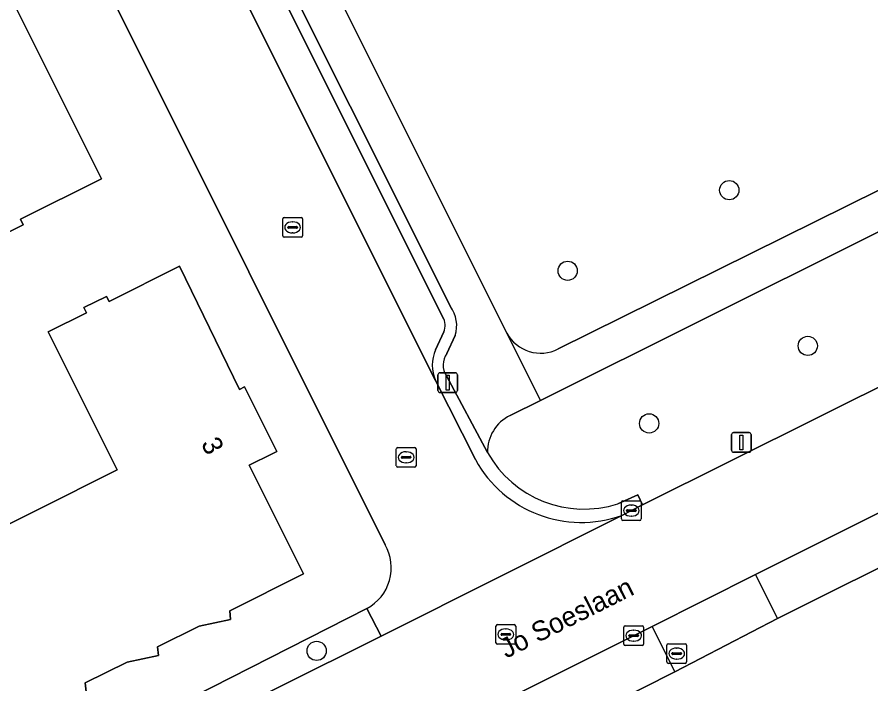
# Model space of a CAD drawing. Extents: x 157320 to 158835, y 386650 to 388491.
# Drawn here: x 158313.71 to 158357.09, y 387103.97 to 387137.86 of the extents above; entities that cross this region are included whole.
import ezdxf

# ---------------------------------------------------------------- set-up
doc = ezdxf.new("R2010")
doc.units = 0
for name, color, linetype in [('IMGEO_Berm_groen', 7, 'Continuous'), ('IMGEO_Boom', 7, 'Continuous'), ('IMGEO_Brandkraan', 7, 'Continuous'), ('IMGEO_Erf', 7, 'Continuous'), ('IMGEO_Groenvoorziening', 7, 'Continuous'), ('IMGEO_Kolk', 7, 'Continuous'), ('IMGEO_Lichtmast', 7, 'Continuous'), ('IMGEO_Openbare_ruimte_label', 7, 'Continuous'), ('IMGEO_Pand', 7, 'Continuous'), ('IMGEO_Pand_nummerreeks', 7, 'Continuous'), ('IMGEO_Parkeervlak_open', 7, 'Continuous'), ('IMGEO_Rijbaan_lokaal_gesloten', 7, 'Continuous'), ('IMGEO_Rijbaan_lokaal_open', 7, 'Continuous'), ('IMGEO_Rioolput', 7, 'Continuous'), ('IMGEO_Voetpad_halfverhard', 7, 'Continuous'), ('IMGEO_Voetpad_open', 7, 'Continuous')]:
    doc.layers.add(name, color=color, linetype=linetype)

msp = doc.modelspace()

# ---------------------------------------------------------------- linework, layer by layer
at = {"layer": 'IMGEO_Berm_groen'}
for points in [[(158360.121, 387111.169), (158359.018, 387113.428), (158351.235, 387109.524), (158352.352, 387107.298)], [(158332.204, 387106.402), (158331.485, 387107.804), (158315.735, 387099.786), (158316.382, 387098.491)], [(158347.139, 387104.584), (158345.977, 387106.887), (158329.297, 387098.53), (158330.507, 387096.172)]]:
    msp.add_lwpolyline(points, close=True, dxfattribs=at)
at = {"layer": 'IMGEO_Boom'}
for centre in [(158349.897, 387129.062), (158341.685, 387124.966), (158353.885, 387121.149), (158345.825, 387117.208), (158328.932, 387105.646)]:
    msp.add_circle(centre, 0.489, dxfattribs=at)
at = {"layer": 'IMGEO_Brandkraan'}
for p, q in [((158346.726, 387105.083), (158346.726, 387105.935)), ((158346.801, 387106.009), (158347.653, 387106.009)), ((158347.214, 387105.789), (158347.239, 387105.789)), ((158347.727, 387105.935), (158347.727, 387105.083)), ((158346.985, 387105.503), (158346.985, 387105.515)), ((158347.423, 387105.466), (158347.025, 387105.466)), ((158347.028, 387105.552), (158347.426, 387105.552)), ((158347.469, 387105.515), (158347.469, 387105.503)), ((158347.653, 387105.009), (158346.801, 387105.009)), ((158347.237, 387105.229), (158347.212, 387105.229))]:
    msp.add_line(p, q, dxfattribs=at)
for points in [[(158346.726, 387105.083), (158346.726, 387105.935)], [(158346.801, 387106.009), (158347.653, 387106.009)], [(158347.727, 387105.935), (158347.727, 387105.083)], [(158347.653, 387105.009), (158346.801, 387105.009)]]:
    msp.add_lwpolyline(points, dxfattribs=at)
for centre, radius, start, end in [((158346.803, 387105.933), 0.0765, 91.552, 178.448), ((158346.803, 387105.933), 0.0765, 91.552, 178.448), ((158347.651, 387105.933), 0.0765, 1.552, 88.448), ((158347.651, 387105.933), 0.0765, 1.552, 88.448), ((158347.025, 387105.512), 0.0403, 85.8775, 175.7526), ((158347.022, 387105.502), 0.0366, 178.938, 274.7102), ((158347.426, 387105.509), 0.043, 264.8664, 352.4533), ((158347.43, 387105.514), 0.0386, 1.7309, 96.639), ((158346.803, 387105.085), 0.0765, 181.552, 268.448), ((158346.803, 387105.085), 0.0765, 181.552, 268.448), ((158347.651, 387105.085), 0.0765, 271.552, 358.448), ((158347.651, 387105.085), 0.0765, 271.552, 358.448)]:
    msp.add_arc(centre, radius, start, end, dxfattribs=at)
for centre, major_axis, ratio, start_param, end_param in [((158347.213, 387105.509), (-0.387, 0.002), 0.722429, 4.712389, 7.853982), ((158347.238, 387105.509), (-0.39, 0.002), 0.717154, 1.570796, 4.712389)]:
    msp.add_ellipse(centre, major_axis=major_axis, ratio=ratio, start_param=start_param, end_param=end_param, dxfattribs=at)
at = {"layer": 'IMGEO_Erf'}
for points in [[(158332.408, 387111.04), (158304.668, 387166.595)], [(158257.641, 387137.423), (158263.838, 387125.057), (158265.379, 387121.983), (158267.908, 387116.936), (158269.167, 387114.426), (158274.193, 387104.401), (158275.611, 387101.525), (158275.999, 387100.737), (158278.934, 387094.782), (158282.913, 387086.858), (158286.88, 387085.53), (158297.658, 387090.733), (158300.107, 387091.989), (158309.055, 387096.391), (158310.322, 387097.031), (158315.735, 387099.786), (158331.485, 387107.804)], [(158310.584, 387110.74), (158318.804, 387114.851), (158315.3, 387121.856), (158317.235, 387122.826), (158317.103, 387123.092), (158318.259, 387123.665), (158318.388, 387123.405), (158321.963, 387125.197), (158325.012, 387118.939), (158325.266, 387119.06), (158326.917, 387115.78), (158326.667, 387115.657), (158325.5, 387115.084), (158328.27, 387109.566), (158324.517, 387107.682), (158324.563, 387107.245), (158322.956, 387106.909), (158320.85, 387105.85), (158320.893, 387105.411), (158319.302, 387105.077), (158317.175, 387104.017), (158317.22, 387103.57)], [(158360.121, 387111.169), (158352.352, 387107.298), (158347.139, 387104.584), (158330.507, 387096.172), (158325.853, 387093.884), (158324.609, 387093.273), (158322.868, 387092.416), (158311.156, 387086.394)]]:
    msp.add_lwpolyline(points, dxfattribs=at)
msp.add_lwpolyline([(158306.924, 387144.004), (158311.394, 387146.242), (158313.534, 387141.936), (158312.19, 387141.249), (158317.997, 387129.638), (158313.881, 387127.586), (158314.02, 387127.309), (158312.903, 387126.748), (158312.763, 387127.028), (158310.292, 387125.796), (158306.057, 387134.111), (158297.296, 387129.649), (158293.479, 387137.273)], close=True, dxfattribs=at)
msp.add_arc((158330.386, 387109.867), 2.337, 298.0398, 30.1208, dxfattribs=at)
at = {"layer": 'IMGEO_Groenvoorziening'}
for points in [[(158323.082, 387152.852), (158338.591, 387121.801)], [(158341.211, 387120.994), (158372.239, 387136.366), (158372.986, 387137.096), (158377.983, 387145.647)], [(158373.466, 387134.925), (158340.299, 387118.378), (158338.764, 387117.612)], [(158344.237, 387113.122), (158345.258, 387113.573), (158345.491, 387113.071), (158372.312, 387126.443)]]:
    msp.add_lwpolyline(points, dxfattribs=at)
for centre, radius, start, end in [((158340.316, 387122.746), 1.967, 208.707, 297.0538), ((158339.661, 387115.771), 2.048, 115.9843, 181.3775), ((158342.516, 387118.474), 5.622, 209.3116, 287.8213)]:
    msp.add_arc(centre, radius, start, end, dxfattribs=at)
at = {"layer": 'IMGEO_Kolk'}
for p, q in [((158327.211, 387126.746), (158327.211, 387127.598)), ((158327.286, 387127.672), (158328.138, 387127.672)), ((158327.699, 387127.452), (158327.724, 387127.452)), ((158328.212, 387127.598), (158328.212, 387126.746)), ((158327.47, 387127.166), (158327.47, 387127.178)), ((158327.908, 387127.129), (158327.51, 387127.129)), ((158327.513, 387127.215), (158327.911, 387127.215)), ((158327.954, 387127.178), (158327.954, 387127.166)), ((158328.138, 387126.672), (158327.286, 387126.672)), ((158327.722, 387126.892), (158327.697, 387126.892)), ((158332.981, 387115.059), (158332.981, 387115.911)), ((158333.056, 387115.985), (158333.908, 387115.985)), ((158333.469, 387115.765), (158333.494, 387115.765)), ((158333.982, 387115.911), (158333.982, 387115.059)), ((158333.24, 387115.479), (158333.24, 387115.491)), ((158333.678, 387115.442), (158333.28, 387115.442)), ((158333.283, 387115.528), (158333.681, 387115.528)), ((158333.724, 387115.491), (158333.724, 387115.479)), ((158333.908, 387114.985), (158333.056, 387114.985)), ((158333.492, 387115.205), (158333.467, 387115.205)), ((158344.419, 387112.35), (158344.419, 387113.202)), ((158344.494, 387113.276), (158345.346, 387113.276)), ((158345.42, 387113.202), (158345.42, 387112.35)), ((158344.678, 387112.77), (158344.678, 387112.782)), ((158345.116, 387112.733), (158344.718, 387112.733)), ((158344.721, 387112.819), (158345.119, 387112.819)), ((158344.907, 387113.056), (158344.932, 387113.056)), ((158345.162, 387112.782), (158345.162, 387112.77)), ((158345.346, 387112.276), (158344.494, 387112.276)), ((158344.93, 387112.496), (158344.905, 387112.496)), ((158344.54, 387105.994), (158344.54, 387106.846)), ((158344.615, 387106.92), (158345.467, 387106.92)), ((158345.028, 387106.7), (158345.053, 387106.7)), ((158345.541, 387106.846), (158345.541, 387105.994)), ((158344.799, 387106.414), (158344.799, 387106.426)), ((158345.237, 387106.377), (158344.839, 387106.377)), ((158344.842, 387106.463), (158345.24, 387106.463)), ((158345.051, 387106.14), (158345.026, 387106.14)), ((158345.283, 387106.426), (158345.283, 387106.414)), ((158345.467, 387105.92), (158344.615, 387105.92))]:
    msp.add_line(p, q, dxfattribs=at)
for points in [[(158327.211, 387126.746), (158327.211, 387127.598)], [(158327.286, 387127.672), (158328.138, 387127.672)], [(158328.212, 387127.598), (158328.212, 387126.746)], [(158328.138, 387126.672), (158327.286, 387126.672)], [(158332.981, 387115.059), (158332.981, 387115.911)], [(158333.056, 387115.985), (158333.908, 387115.985)], [(158333.982, 387115.911), (158333.982, 387115.059)], [(158333.908, 387114.985), (158333.056, 387114.985)], [(158344.419, 387112.35), (158344.419, 387113.202)], [(158344.494, 387113.276), (158345.346, 387113.276)], [(158345.42, 387113.202), (158345.42, 387112.35)], [(158345.346, 387112.276), (158344.494, 387112.276)], [(158344.54, 387105.994), (158344.54, 387106.846)], [(158344.615, 387106.92), (158345.467, 387106.92)], [(158345.541, 387106.846), (158345.541, 387105.994)], [(158345.467, 387105.92), (158344.615, 387105.92)]]:
    msp.add_lwpolyline(points, dxfattribs=at)
for centre, radius, start, end in [((158327.288, 387127.596), 0.0765, 91.552, 178.448), ((158327.288, 387127.596), 0.0765, 91.552, 178.448), ((158328.136, 387127.596), 0.0765, 1.552, 88.448), ((158328.136, 387127.596), 0.0765, 1.552, 88.448), ((158327.51, 387127.175), 0.0403, 85.8775, 175.7526), ((158327.507, 387127.165), 0.0366, 178.938, 274.7102), ((158327.911, 387127.172), 0.043, 264.8664, 352.4533), ((158327.915, 387127.177), 0.0386, 1.7309, 96.639), ((158327.288, 387126.748), 0.0765, 181.552, 268.448), ((158327.288, 387126.748), 0.0765, 181.552, 268.448), ((158328.136, 387126.748), 0.0765, 271.552, 358.448), ((158328.136, 387126.748), 0.0765, 271.552, 358.448), ((158333.058, 387115.909), 0.0765, 91.552, 178.448), ((158333.058, 387115.909), 0.0765, 91.552, 178.448), ((158333.906, 387115.909), 0.0765, 1.552, 88.448), ((158333.906, 387115.909), 0.0765, 1.552, 88.448), ((158333.28, 387115.488), 0.0403, 85.8775, 175.7526), ((158333.277, 387115.478), 0.0366, 178.938, 274.7102), ((158333.681, 387115.485), 0.043, 264.8664, 352.4533), ((158333.685, 387115.49), 0.0386, 1.7309, 96.639), ((158333.058, 387115.061), 0.0765, 181.552, 268.448), ((158333.058, 387115.061), 0.0765, 181.552, 268.448), ((158333.906, 387115.061), 0.0765, 271.552, 358.448), ((158333.906, 387115.061), 0.0765, 271.552, 358.448), ((158344.496, 387113.2), 0.0765, 91.552, 178.448), ((158344.496, 387113.2), 0.0765, 91.552, 178.448), ((158345.344, 387113.2), 0.0765, 1.552, 88.448), ((158345.344, 387113.2), 0.0765, 1.552, 88.448), ((158344.718, 387112.779), 0.0403, 85.8775, 175.7526), ((158344.715, 387112.769), 0.0366, 178.938, 274.7102), ((158345.119, 387112.776), 0.043, 264.8664, 352.4533), ((158345.123, 387112.781), 0.0386, 1.7309, 96.639), ((158344.496, 387112.352), 0.0765, 181.552, 268.448), ((158344.496, 387112.352), 0.0765, 181.552, 268.448), ((158345.344, 387112.352), 0.0765, 271.552, 358.448), ((158345.344, 387112.352), 0.0765, 271.552, 358.448), ((158344.617, 387106.844), 0.0765, 91.552, 178.448), ((158344.617, 387106.844), 0.0765, 91.552, 178.448), ((158345.465, 387106.844), 0.0765, 1.552, 88.448), ((158345.465, 387106.844), 0.0765, 1.552, 88.448), ((158344.839, 387106.423), 0.0403, 85.8775, 175.7526), ((158344.836, 387106.413), 0.0366, 178.938, 274.7102), ((158345.24, 387106.42), 0.043, 264.8664, 352.4533), ((158345.244, 387106.425), 0.0386, 1.7309, 96.639), ((158344.617, 387105.996), 0.0765, 181.552, 268.448), ((158344.617, 387105.996), 0.0765, 181.552, 268.448), ((158345.465, 387105.996), 0.0765, 271.552, 358.448), ((158345.465, 387105.996), 0.0765, 271.552, 358.448)]:
    msp.add_arc(centre, radius, start, end, dxfattribs=at)
for centre, major_axis, ratio, start_param, end_param in [((158327.698, 387127.172), (-0.387, 0.002), 0.722429, 4.712389, 7.853982), ((158327.723, 387127.172), (-0.39, 0.002), 0.717154, 1.570796, 4.712389), ((158333.468, 387115.485), (-0.387, 0.002), 0.722429, 4.712389, 7.853982), ((158333.493, 387115.485), (-0.39, 0.002), 0.717154, 1.570796, 4.712389), ((158344.906, 387112.776), (-0.387, 0.002), 0.722429, 4.712389, 7.853982), ((158344.931, 387112.776), (-0.39, 0.002), 0.717154, 1.570796, 4.712389), ((158345.027, 387106.42), (-0.387, 0.002), 0.722429, 4.712389, 7.853982), ((158345.052, 387106.42), (-0.39, 0.002), 0.717154, 1.570796, 4.712389)]:
    msp.add_ellipse(centre, major_axis=major_axis, ratio=ratio, start_param=start_param, end_param=end_param, dxfattribs=at)
at = {"layer": 'IMGEO_Lichtmast'}
for p, q in [((158335.097, 387118.879), (158335.097, 387119.679)), ((158335.097, 387119.679), (158335.097, 387118.879)), ((158335.197, 387119.779), (158335.987, 387119.779)), ((158335.987, 387119.779), (158335.197, 387119.779)), ((158336.087, 387119.679), (158336.087, 387118.879)), ((158336.087, 387118.879), (158336.087, 387119.679)), ((158335.987, 387118.779), (158335.197, 387118.779)), ((158335.197, 387118.779), (158335.987, 387118.779)), ((158350.018, 387115.84), (158350.018, 387116.64)), ((158350.018, 387116.64), (158350.018, 387115.84)), ((158350.118, 387116.74), (158350.908, 387116.74)), ((158350.908, 387116.74), (158350.118, 387116.74)), ((158351.008, 387116.64), (158351.008, 387115.84)), ((158351.008, 387115.84), (158351.008, 387116.64)), ((158350.908, 387115.74), (158350.118, 387115.74)), ((158350.118, 387115.74), (158350.908, 387115.74))]:
    msp.add_line(p, q, dxfattribs=at)
for points in [[(158335.517, 387119.654), (158335.667, 387119.654), (158335.667, 387118.904), (158335.517, 387118.904), (158335.517, 387119.654)], [(158350.438, 387116.615), (158350.588, 387116.615), (158350.588, 387115.865), (158350.438, 387115.865), (158350.438, 387116.615)]]:
    msp.add_lwpolyline(points, dxfattribs=at)
for centre, start, end in [((158335.197, 387119.679), 90, 180), ((158335.197, 387119.679), 90, 180), ((158335.987, 387119.679), 0, 90), ((158335.987, 387119.679), 360, 90), ((158335.197, 387118.879), 180, 270), ((158335.197, 387118.879), 180, 270), ((158335.987, 387118.879), 270, 0), ((158335.987, 387118.879), 270, 0), ((158350.118, 387116.64), 90, 180), ((158350.118, 387116.64), 90, 180), ((158350.908, 387116.64), 0, 90), ((158350.908, 387116.64), 360, 90), ((158350.118, 387115.84), 180, 270), ((158350.118, 387115.84), 180, 270), ((158350.908, 387115.84), 270, 0), ((158350.908, 387115.84), 270, 0)]:
    msp.add_arc(centre, 0.1, start, end, dxfattribs=at)
at = {"layer": 'IMGEO_Pand'}
msp.add_lwpolyline([(158312.903, 387126.748), (158314.02, 387127.309), (158313.881, 387127.586), (158317.997, 387129.638), (158312.19, 387141.249), (158313.534, 387141.936), (158311.394, 387146.242), (158306.924, 387144.004), (158293.479, 387137.273), (158297.296, 387129.649), (158306.057, 387134.111), (158310.292, 387125.796), (158312.763, 387127.028)], close=True, dxfattribs=at)
msp.add_lwpolyline([(158317.22, 387103.57), (158317.175, 387104.017), (158319.302, 387105.077), (158320.893, 387105.411), (158320.85, 387105.85), (158322.956, 387106.909), (158324.563, 387107.245), (158324.517, 387107.682), (158328.27, 387109.566), (158325.5, 387115.084), (158326.667, 387115.657), (158326.917, 387115.78), (158325.266, 387119.06), (158325.012, 387118.939), (158321.963, 387125.197), (158318.388, 387123.405), (158318.259, 387123.665), (158317.103, 387123.092), (158317.235, 387122.826), (158315.3, 387121.856), (158318.804, 387114.851), (158310.584, 387110.74)], dxfattribs=at)
at = {"layer": 'IMGEO_Parkeervlak_open'}
for points in [[(158311.435, 387166.432), (158334.97, 387119.389)], [(158335.345, 387122.609), (158314.244, 387164.811)], [(158334.969, 387120.942), (158335.387, 387121.86)]]:
    msp.add_lwpolyline(points, dxfattribs=at)
for centre, radius, start, end in [((158334.675, 387122.196), 0.787, 334.7386, 31.6804), ((158336.708, 387120.167), 1.904, 155.9733, 204.1004)]:
    msp.add_arc(centre, radius, start, end, dxfattribs=at)
at = {"layer": 'IMGEO_Rijbaan_lokaal_gesloten'}
for points in [[(158372.312, 387126.443), (158345.491, 387113.071), (158344.442, 387112.531), (158332.204, 387106.402), (158316.382, 387098.491), (158310.917, 387095.758), (158309.733, 387095.154), (158300.761, 387090.674), (158298.322, 387089.429), (158288.028, 387084.3)], [(158290.427, 387079.048), (158304.985, 387086.394), (158309.888, 387088.843), (158321.702, 387094.744), (158323.438, 387095.612), (158324.678, 387096.231), (158329.297, 387098.53), (158345.977, 387106.887), (158351.235, 387109.524), (158359.018, 387113.428)]]:
    msp.add_lwpolyline(points, dxfattribs=at)
at = {"layer": 'IMGEO_Rijbaan_lokaal_open'}
for points in [[(158337, 387115.366), (158334.97, 387119.389), (158311.435, 387166.432), (158310.538, 387168.23)], [(158304.668, 387166.595), (158332.408, 387111.04)], [(158331.485, 387107.804), (158332.204, 387106.402), (158344.442, 387112.531)]]:
    msp.add_lwpolyline(points, dxfattribs=at)
for centre, radius, start, end in [((158342.383, 387118.311), 6.136, 208.6839, 289.6078), ((158330.386, 387109.867), 2.337, 298.0398, 30.1208)]:
    msp.add_arc(centre, radius, start, end, dxfattribs=at)
at = {"layer": 'IMGEO_Rioolput'}
for p, q in [((158338.043, 387106.057), (158338.043, 387106.909)), ((158338.118, 387106.983), (158338.97, 387106.983)), ((158338.531, 387106.763), (158338.556, 387106.763)), ((158339.044, 387106.909), (158339.044, 387106.057)), ((158338.302, 387106.477), (158338.302, 387106.489)), ((158338.74, 387106.44), (158338.342, 387106.44)), ((158338.345, 387106.526), (158338.743, 387106.526)), ((158338.554, 387106.203), (158338.529, 387106.203)), ((158338.786, 387106.489), (158338.786, 387106.477)), ((158338.97, 387105.983), (158338.118, 387105.983))]:
    msp.add_line(p, q, dxfattribs=at)
for points in [[(158338.043, 387106.057), (158338.043, 387106.909)], [(158338.118, 387106.983), (158338.97, 387106.983)], [(158339.044, 387106.909), (158339.044, 387106.057)], [(158338.97, 387105.983), (158338.118, 387105.983)]]:
    msp.add_lwpolyline(points, dxfattribs=at)
for centre, radius, start, end in [((158338.12, 387106.907), 0.0765, 91.552, 178.448), ((158338.12, 387106.907), 0.0765, 91.552, 178.448), ((158338.968, 387106.907), 0.0765, 1.552, 88.448), ((158338.968, 387106.907), 0.0765, 1.552, 88.448), ((158338.342, 387106.486), 0.0403, 85.8775, 175.7526), ((158338.339, 387106.476), 0.0366, 178.938, 274.7102), ((158338.743, 387106.483), 0.043, 264.8664, 352.4533), ((158338.747, 387106.488), 0.0386, 1.7309, 96.639), ((158338.12, 387106.059), 0.0765, 181.552, 268.448), ((158338.12, 387106.059), 0.0765, 181.552, 268.448), ((158338.968, 387106.059), 0.0765, 271.552, 358.448), ((158338.968, 387106.059), 0.0765, 271.552, 358.448)]:
    msp.add_arc(centre, radius, start, end, dxfattribs=at)
for centre, major_axis, ratio, start_param, end_param in [((158338.53, 387106.483), (-0.387, 0.002), 0.722429, 4.712389, 7.853982), ((158338.555, 387106.483), (-0.39, 0.002), 0.717154, 1.570796, 4.712389)]:
    msp.add_ellipse(centre, major_axis=major_axis, ratio=ratio, start_param=start_param, end_param=end_param, dxfattribs=at)
at = {"layer": 'IMGEO_Voetpad_halfverhard'}
for points in [[(158336.11, 387180.316), (158333.411, 387175.768), (158332.557, 387174.369), (158324.216, 387160.17), (158322.919, 387157.963), (158320.444, 387153.717), (158335.737, 387123.143)], [(158338.591, 387121.801), (158323.082, 387152.852)], [(158377.983, 387145.647), (158372.986, 387137.096), (158372.239, 387136.366), (158341.211, 387120.994)], [(158338.591, 387121.801), (158340.299, 387118.378), (158373.466, 387134.925)], [(158338.764, 387117.612), (158340.299, 387118.378), (158338.591, 387121.801)], [(158335.969, 387121.682), (158335.543, 387120.765)], [(158335.523, 387119.622), (158337.614, 387115.722)]]:
    msp.add_lwpolyline(points, dxfattribs=at)
for centre, radius, start, end in [((158334.415, 387122.184), 1.633, 342.0856, 35.9603), ((158340.316, 387122.746), 1.967, 208.707, 297.0538), ((158336.396, 387120.178), 1.036, 145.4963, 212.4988), ((158339.661, 387115.771), 2.048, 115.9843, 181.3775)]:
    msp.add_arc(centre, radius, start, end, dxfattribs=at)
at = {"layer": 'IMGEO_Voetpad_open'}
for points in [[(158314.244, 387164.811), (158335.345, 387122.609)], [(158335.737, 387123.143), (158320.444, 387153.717)], [(158335.387, 387121.86), (158334.969, 387120.942)], [(158335.543, 387120.765), (158335.969, 387121.682)], [(158337.614, 387115.722), (158335.523, 387119.622)], [(158334.97, 387119.389), (158337, 387115.366)], [(158344.442, 387112.531), (158345.491, 387113.071), (158345.258, 387113.573), (158344.237, 387113.122)]]:
    msp.add_lwpolyline(points, dxfattribs=at)
msp.add_lwpolyline([(158352.352, 387107.298), (158351.235, 387109.524), (158345.977, 387106.887), (158347.139, 387104.584)], close=True, dxfattribs=at)
for centre, radius, start, end in [((158334.415, 387122.184), 1.633, 342.0856, 35.9603), ((158334.675, 387122.196), 0.787, 334.7386, 31.6804), ((158336.708, 387120.167), 1.904, 155.9733, 204.1004), ((158336.396, 387120.178), 1.036, 145.4963, 212.4988), ((158342.516, 387118.474), 5.622, 209.3116, 287.8213), ((158342.383, 387118.311), 6.136, 208.6839, 289.6078)]:
    msp.add_arc(centre, radius, start, end, dxfattribs=at)

# ---------------------------------------------------------------- texts
at = {"layer": 'IMGEO_Openbare_ruimte_label'}
msp.add_text('Jo Soeslaan', height=1, rotation=26.6163, dxfattribs=at).set_placement((158338.562, 387105.246))
at = {"layer": 'IMGEO_Pand_nummerreeks'}
msp.add_text('3', height=1, rotation=296.7186, dxfattribs=at).set_placement((158323.038, 387116.191))

doc.saveas('drawing.dxf')
